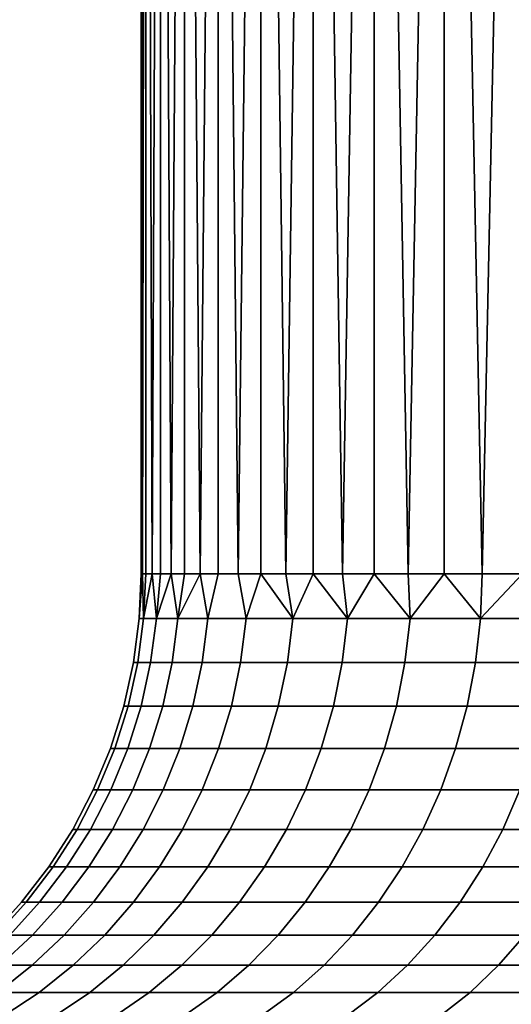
# Model space of a CAD drawing. Header units: metres. Extents: x -109 to 109, y -100 to 58.
# Tile 429 of 642: x 66.05 to 67.97, y 1.71 to 5.57. Entities that reach past the tile are written whole.
import ezdxf

# ---------------------------------------------------------------- set-up
doc = ezdxf.new("R2010")
doc.units = ezdxf.units.M
doc.layers.add('solid_21_062_100_XXX', color=7, linetype='CONTINUOUS')

msp = doc.modelspace()

# ---------------------------------------------------------------- linework, layer by layer
at = {"layer": 'solid_21_062_100_XXX'}
for points in [[(66.527229, 3.400415, 0.307258), (66.541428, 3.400415, 0.614224), (66.54142, 11, 0.614201), (66.522499, 11)], [(66.522499, 3.400415), (66.527229, 3.400415, 0.307258), (66.522499, 11)], [(66.527229, 3.400415, -0.307258), (66.522499, 3.400415), (66.522499, 11), (66.54142, 11, -0.614201)], [(66.541428, 3.400415, -0.614224), (66.527229, 3.400415, -0.307258), (66.54142, 11, -0.614201)], [(66.565063, 3.400415, 0.920608), (66.598122, 3.400415, 1.226118), (66.598122, 11, 1.226102), (66.54142, 11, 0.614201)], [(66.541428, 3.400415, 0.614224), (66.565063, 3.400415, 0.920608), (66.54142, 11, 0.614201)], [(66.565063, 3.400415, -0.920608), (66.541428, 3.400415, -0.614224), (66.54142, 11, -0.614201), (66.598122, 11, -1.226102)], [(66.598122, 3.400415, -1.226118), (66.565063, 3.400415, -0.920608), (66.598122, 11, -1.226102)], [(66.640579, 3.400415, 1.530465), (66.692383, 3.400415, 1.833361), (66.69239, 11, 1.833364), (66.598122, 11, 1.226102)], [(66.598122, 3.400415, 1.226118), (66.640579, 3.400415, 1.530465), (66.598122, 11, 1.226102)], [(66.640579, 3.400415, -1.530465), (66.598122, 3.400415, -1.226118), (66.598122, 11, -1.226102), (66.69239, 11, -1.833364)], [(66.692383, 3.400415, -1.833361), (66.640579, 3.400415, -1.530465), (66.69239, 11, -1.833364)], [(66.692383, 3.400415, 1.833361), (66.753494, 3.400415, 2.134517), (66.69239, 11, 1.833364)], [(66.753494, 3.400415, -2.134517), (66.692383, 3.400415, -1.833361), (66.69239, 11, -1.833364), (66.82386, 11, -2.433669)], [(66.753494, 3.400415, 2.134517), (66.823853, 3.400415, 2.433649), (66.82386, 11, 2.433669), (66.69239, 11, 1.833364)], [(66.823853, 3.400415, -2.433649), (66.753494, 3.400415, -2.134517), (66.82386, 11, -2.433669)], [(66.823853, 3.400415, 2.433649), (66.903381, 3.400415, 2.730473), (66.82386, 11, 2.433669)], [(66.903381, 3.400415, -2.730473), (66.823853, 3.400415, -2.433649), (66.82386, 11, -2.433669), (66.992027, 11, -3.024724)], [(66.903381, 3.400415, 2.730473), (66.99202, 3.400415, 3.024706), (66.992027, 11, 3.024724), (66.82386, 11, 2.433669)], [(66.99202, 3.400415, -3.024706), (66.903381, 3.400415, -2.730473), (66.992027, 11, -3.024724)], [(66.99202, 3.400415, 3.024706), (67.089676, 3.400415, 3.31607), (66.992027, 11, 3.024724)], [(67.089676, 3.400415, -3.31607), (66.99202, 3.400415, -3.024706), (66.992027, 11, -3.024724), (67.196251, 11, -3.604278)], [(67.089676, 3.400415, 3.31607), (67.196259, 3.400415, 3.604289), (67.196251, 11, 3.604278), (66.992027, 11, 3.024724)], [(67.196259, 3.400415, -3.604289), (67.089676, 3.400415, -3.31607), (67.196251, 11, -3.604278)], [(67.311668, 3.400415, 3.889089), (67.435791, 3.400415, 4.170199), (67.435776, 11, 4.170178), (67.196251, 11, 3.604278)], [(67.196259, 3.400415, 3.604289), (67.311668, 3.400415, 3.889089), (67.196251, 11, 3.604278)], [(67.311668, 3.400415, -3.889089), (67.196259, 3.400415, -3.604289), (67.196251, 11, -3.604278), (67.435776, 11, -4.170178)], [(67.435791, 3.400415, -4.170199), (67.311668, 3.400415, -3.889089), (67.435776, 11, -4.170178)], [(67.568512, 3.400415, 4.447354), (67.709702, 3.400415, 4.720291), (67.709694, 11, 4.720281), (67.435776, 11, 4.170178)], [(67.435791, 3.400415, 4.170199), (67.568512, 3.400415, 4.447354), (67.435776, 11, 4.170178)], [(67.568512, 3.400415, -4.447354), (67.435791, 3.400415, -4.170199), (67.435776, 11, -4.170178), (67.709694, 11, -4.720281)], [(67.709702, 3.400415, -4.720291), (67.568512, 3.400415, -4.447354), (67.709694, 11, -4.720281)], [(67.85923, 3.400415, 4.98875), (68.01696, 3.400415, 5.252477), (68.016968, 11, 5.252485), (67.709694, 11, 4.720281)], [(67.709702, 3.400415, 4.720291), (67.85923, 3.400415, 4.98875), (67.709694, 11, 4.720281)], [(67.85923, 3.400415, -4.98875), (67.709702, 3.400415, -4.720291), (67.709694, 11, -4.720281), (68.016968, 11, -5.252485)], [(68.01696, 3.400415, -5.252477), (67.85923, 3.400415, -4.98875), (68.016968, 11, -5.252485)], [(66.514893, 3.226104), (66.531784, 3.226104, 0.580583), (66.527229, 3.400415, 0.307258), (66.522499, 3.400415)], [(66.514893, 3.226104), (66.522499, 3.400415), (66.527229, 3.400415, -0.307258)], [(66.531784, 3.226104, -0.580583), (66.514893, 3.226104), (66.527229, 3.400415, -0.307258)], [(66.531784, 3.226104, 0.580583), (66.541428, 3.400415, 0.614224), (66.527229, 3.400415, 0.307258)], [(66.531784, 3.226104, -0.580583), (66.527229, 3.400415, -0.307258), (66.541428, 3.400415, -0.614224)], [(66.531784, 3.226104, 0.580583), (66.582405, 3.226104, 1.159201), (66.565063, 3.400415, 0.920608), (66.541428, 3.400415, 0.614224)], [(66.531784, 3.226104, -0.580583), (66.541428, 3.400415, -0.614224), (66.565063, 3.400415, -0.920608)], [(66.531784, 3.226104, -0.580583), (66.565063, 3.400415, -0.920608), (66.582405, 3.226104, -1.159201)], [(66.582405, 3.226104, 1.159201), (66.598122, 3.400415, 1.226118), (66.565063, 3.400415, 0.920608)], [(66.582405, 3.226104, -1.159201), (66.565063, 3.400415, -0.920608), (66.598122, 3.400415, -1.226118)], [(66.582405, 3.226104, 1.159201), (66.666588, 3.226104, 1.733896), (66.640579, 3.400415, 1.530465), (66.598122, 3.400415, 1.226118)], [(66.582405, 3.226104, -1.159201), (66.598122, 3.400415, -1.226118), (66.640579, 3.400415, -1.530465)], [(66.582405, 3.226104, -1.159201), (66.640579, 3.400415, -1.530465), (66.666588, 3.226104, -1.733896)], [(66.666588, 3.226104, 1.733896), (66.692383, 3.400415, 1.833361), (66.640579, 3.400415, 1.530465)], [(66.666588, 3.226104, -1.733896), (66.640579, 3.400415, -1.530465), (66.692383, 3.400415, -1.833361)], [(66.666588, 3.226104, 1.733896), (66.784042, 3.226104, 2.302725), (66.753494, 3.400415, 2.134517), (66.692383, 3.400415, 1.833361)], [(66.666588, 3.226104, -1.733896), (66.692383, 3.400415, -1.833361), (66.753494, 3.400415, -2.134517)], [(66.666588, 3.226104, -1.733896), (66.753494, 3.400415, -2.134517), (66.784042, 3.226104, -2.302725)], [(66.784042, 3.226104, 2.302725), (66.823853, 3.400415, 2.433649), (66.753494, 3.400415, 2.134517)], [(66.784042, 3.226104, -2.302725), (66.753494, 3.400415, -2.134517), (66.823853, 3.400415, -2.433649)], [(66.784042, 3.226104, 2.302725), (66.934372, 3.226104, 2.863762), (66.903381, 3.400415, 2.730473), (66.823853, 3.400415, 2.433649)], [(66.934372, 3.226104, -2.863762), (66.784042, 3.226104, -2.302725), (66.823853, 3.400415, -2.433649), (66.903381, 3.400415, -2.730473)], [(66.934372, 3.226104, 2.863762), (66.99202, 3.400415, 3.024706), (66.903381, 3.400415, 2.730473)], [(66.934372, 3.226104, -2.863762), (66.903381, 3.400415, -2.730473), (66.99202, 3.400415, -3.024706)], [(67.117065, 3.226104, 3.415109), (66.99202, 3.400415, 3.024706), (66.934372, 3.226104, 2.863762)], [(67.117065, 3.226104, -3.415109), (66.934372, 3.226104, -2.863762), (66.99202, 3.400415, -3.024706), (67.089676, 3.400415, -3.31607)], [(67.117065, 3.226104, 3.415109), (67.089676, 3.400415, 3.31607), (66.99202, 3.400415, 3.024706)], [(67.117065, 3.226104, 3.415109), (67.196259, 3.400415, 3.604289), (67.089676, 3.400415, 3.31607)], [(67.117065, 3.226104, -3.415109), (67.089676, 3.400415, -3.31607), (67.196259, 3.400415, -3.604289)], [(67.331512, 3.226104, 3.9549), (67.196259, 3.400415, 3.604289), (67.117065, 3.226104, 3.415109)], [(67.331512, 3.226104, -3.9549), (67.117065, 3.226104, -3.415109), (67.196259, 3.400415, -3.604289), (67.311668, 3.400415, -3.889089)], [(67.331512, 3.226104, 3.9549), (67.311668, 3.400415, 3.889089), (67.196259, 3.400415, 3.604289)], [(67.331512, 3.226104, 3.9549), (67.435791, 3.400415, 4.170199), (67.311668, 3.400415, 3.889089)], [(67.331512, 3.226104, -3.9549), (67.311668, 3.400415, -3.889089), (67.435791, 3.400415, -4.170199)], [(67.576981, 3.226104, 4.481309), (67.435791, 3.400415, 4.170199), (67.331512, 3.226104, 3.9549)], [(67.576981, 3.226104, -4.481309), (67.331512, 3.226104, -3.9549), (67.435791, 3.400415, -4.170199), (67.568512, 3.400415, -4.447354)], [(67.576981, 3.226104, 4.481309), (67.568512, 3.400415, 4.447354), (67.435791, 3.400415, 4.170199)], [(67.576981, 3.226104, 4.481309), (67.709702, 3.400415, 4.720291), (67.568512, 3.400415, 4.447354)], [(67.576981, 3.226104, -4.481309), (67.568512, 3.400415, -4.447354), (67.709702, 3.400415, -4.720291)], [(67.852638, 3.226104, 4.992555), (67.709702, 3.400415, 4.720291), (67.576981, 3.226104, 4.481309)], [(67.852638, 3.226104, -4.992555), (67.576981, 3.226104, -4.481309), (67.709702, 3.400415, -4.720291), (67.85923, 3.400415, -4.98875)], [(67.852638, 3.226104, 4.992555), (67.85923, 3.400415, 4.98875), (67.709702, 3.400415, 4.720291)], [(67.852638, 3.226104, 4.992555), (68.157562, 3.226104, 5.486908), (68.01696, 3.400415, 5.252477), (67.85923, 3.400415, 4.98875)], [(67.852638, 3.226104, -4.992555), (67.85923, 3.400415, -4.98875), (68.01696, 3.400415, -5.252477)], [(67.852638, 3.226104, -4.992555), (68.01696, 3.400415, -5.252477), (68.157562, 3.226104, -5.486908)], [(66.531784, 3.226104, 0.580583), (66.514893, 3.226104), (66.492088, 3.052947), (66.509018, 3.052947, 0.581909)], [(66.509018, 3.052947, -0.581909), (66.492088, 3.052947), (66.514893, 3.226104), (66.531784, 3.226104, -0.580583)], [(66.582405, 3.226104, 1.159201), (66.531784, 3.226104, 0.580583), (66.509018, 3.052947, 0.581909), (66.559753, 3.052947, 1.161848)], [(66.531784, 3.226104, -0.580583), (66.582405, 3.226104, -1.159201), (66.559753, 3.052947, -1.161848), (66.509018, 3.052947, -0.581909)], [(66.666588, 3.226104, 1.733896), (66.582405, 3.226104, 1.159201), (66.559753, 3.052947, 1.161848), (66.644127, 3.052947, 1.737856)], [(66.582405, 3.226104, -1.159201), (66.666588, 3.226104, -1.733896), (66.644127, 3.052947, -1.737856), (66.559753, 3.052947, -1.161848)], [(66.784042, 3.226104, 2.302725), (66.666588, 3.226104, 1.733896), (66.644127, 3.052947, 1.737856), (66.761848, 3.052947, 2.307984)], [(66.666588, 3.226104, -1.733896), (66.784042, 3.226104, -2.302725), (66.761848, 3.052947, -2.307984), (66.644127, 3.052947, -1.737856)], [(66.934372, 3.226104, 2.863762), (66.784042, 3.226104, 2.302725), (66.761848, 3.052947, 2.307984), (66.912521, 3.052947, 2.870302)], [(66.784042, 3.226104, -2.302725), (66.934372, 3.226104, -2.863762), (66.912521, 3.052947, -2.870302), (66.761848, 3.052947, -2.307984)], [(67.117065, 3.226104, 3.415109), (66.934372, 3.226104, 2.863762), (66.912521, 3.052947, 2.870302), (67.095634, 3.052947, 3.422909)], [(66.934372, 3.226104, -2.863762), (67.117065, 3.226104, -3.415109), (67.095634, 3.052947, -3.422909), (66.912521, 3.052947, -2.870302)], [(67.331512, 3.226104, 3.9549), (67.117065, 3.226104, 3.415109), (67.095634, 3.052947, 3.422909), (67.31057, 3.052947, 3.963933)], [(67.117065, 3.226104, -3.415109), (67.331512, 3.226104, -3.9549), (67.31057, 3.052947, -3.963933), (67.095634, 3.052947, -3.422909)], [(67.576981, 3.226104, 4.481309), (67.331512, 3.226104, 3.9549), (67.31057, 3.052947, 3.963933), (67.556602, 3.052947, 4.491544)], [(67.331512, 3.226104, -3.9549), (67.576981, 3.226104, -4.481309), (67.556602, 3.052947, -4.491544), (67.31057, 3.052947, -3.963933)], [(67.852638, 3.226104, 4.992555), (67.576981, 3.226104, 4.481309), (67.556602, 3.052947, 4.491544), (67.832893, 3.052947, 5.003957)], [(67.576981, 3.226104, -4.481309), (67.852638, 3.226104, -4.992555), (67.832893, 3.052947, -5.003957), (67.556602, 3.052947, -4.491544)], [(68.157562, 3.226104, 5.486908), (67.852638, 3.226104, 4.992555), (67.832893, 3.052947, 5.003957), (68.138512, 3.052947, 5.499439)], [(67.852638, 3.226104, -4.992555), (68.157562, 3.226104, -5.486908), (68.138512, 3.052947, -5.499439), (67.832893, 3.052947, -5.003957)], [(66.509018, 3.052947, 0.581909), (66.492088, 3.052947), (66.454262, 2.88244), (66.47126, 2.88244, 0.584108)], [(66.47126, 2.88244, -0.584108), (66.454262, 2.88244), (66.492088, 3.052947), (66.509018, 3.052947, -0.581909)], [(66.559753, 3.052947, 1.161848), (66.509018, 3.052947, 0.581909), (66.47126, 2.88244, 0.584108), (66.522186, 2.88244, 1.166239)], [(66.509018, 3.052947, -0.581909), (66.559753, 3.052947, -1.161848), (66.522186, 2.88244, -1.166239), (66.47126, 2.88244, -0.584108)], [(66.644127, 3.052947, 1.737856), (66.559753, 3.052947, 1.161848), (66.522186, 2.88244, 1.166239), (66.60688, 2.88244, 1.744424)], [(66.559753, 3.052947, -1.161848), (66.644127, 3.052947, -1.737856), (66.60688, 2.88244, -1.744424), (66.522186, 2.88244, -1.166239)], [(66.761848, 3.052947, 2.307984), (66.644127, 3.052947, 1.737856), (66.60688, 2.88244, 1.744424), (66.725044, 2.88244, 2.316707)], [(66.644127, 3.052947, -1.737856), (66.761848, 3.052947, -2.307984), (66.725044, 2.88244, -2.316707), (66.60688, 2.88244, -1.744424)], [(66.912521, 3.052947, 2.870302), (66.761848, 3.052947, 2.307984), (66.725044, 2.88244, 2.316707), (66.876289, 2.88244, 2.88115)], [(66.761848, 3.052947, -2.307984), (66.912521, 3.052947, -2.870302), (66.876289, 2.88244, -2.88115), (66.725044, 2.88244, -2.316707)], [(67.095634, 3.052947, 3.422909), (66.912521, 3.052947, 2.870302), (66.876289, 2.88244, 2.88115), (67.060097, 2.88244, 3.435845)], [(66.912521, 3.052947, -2.870302), (67.095634, 3.052947, -3.422909), (67.060097, 2.88244, -3.435845), (66.876289, 2.88244, -2.88115)], [(67.31057, 3.052947, 3.963933), (67.095634, 3.052947, 3.422909), (67.060097, 2.88244, 3.435845), (67.275841, 2.88244, 3.978914)], [(67.095634, 3.052947, -3.422909), (67.31057, 3.052947, -3.963933), (67.275841, 2.88244, -3.978914), (67.060097, 2.88244, -3.435845)], [(67.556602, 3.052947, 4.491544), (67.31057, 3.052947, 3.963933), (67.275841, 2.88244, 3.978914), (67.522797, 2.88244, 4.508519)], [(67.31057, 3.052947, -3.963933), (67.556602, 3.052947, -4.491544), (67.522797, 2.88244, -4.508519), (67.275841, 2.88244, -3.978914)], [(67.832893, 3.052947, 5.003957), (67.556602, 3.052947, 4.491544), (67.522797, 2.88244, 4.508519), (67.800133, 2.88244, 5.02287)], [(67.556602, 3.052947, -4.491544), (67.832893, 3.052947, -5.003957), (67.800133, 2.88244, -5.02287), (67.522797, 2.88244, -4.508519)], [(68.138512, 3.052947, 5.499439), (67.832893, 3.052947, 5.003957), (67.800133, 2.88244, 5.02287), (68.106911, 2.88244, 5.520224)], [(67.832893, 3.052947, -5.003957), (68.138512, 3.052947, -5.499439), (68.106911, 2.88244, -5.520224), (67.800133, 2.88244, -5.02287)], [(66.47126, 2.88244, 0.584108), (66.454262, 2.88244), (66.401703, 2.715883), (66.418793, 2.715883, 0.587164)], [(66.418793, 2.715883, -0.587164), (66.401703, 2.715883), (66.454262, 2.88244), (66.47126, 2.88244, -0.584108)], [(66.522186, 2.88244, 1.166239), (66.47126, 2.88244, 0.584108), (66.418793, 2.715883, 0.587164), (66.469986, 2.715883, 1.17234)], [(66.47126, 2.88244, -0.584108), (66.522186, 2.88244, -1.166239), (66.469986, 2.715883, -1.17234), (66.418793, 2.715883, -0.587164)], [(66.60688, 2.88244, 1.744424), (66.522186, 2.88244, 1.166239), (66.469986, 2.715883, 1.17234), (66.555122, 2.715883, 1.75355)], [(66.522186, 2.88244, -1.166239), (66.60688, 2.88244, -1.744424), (66.555122, 2.715883, -1.75355), (66.469986, 2.715883, -1.17234)], [(66.725044, 2.88244, 2.316707), (66.60688, 2.88244, 1.744424), (66.555122, 2.715883, 1.75355), (66.673904, 2.715883, 2.328827)], [(66.60688, 2.88244, -1.744424), (66.725044, 2.88244, -2.316707), (66.673904, 2.715883, -2.328827), (66.555122, 2.715883, -1.75355)], [(66.876289, 2.88244, 2.88115), (66.725044, 2.88244, 2.316707), (66.673904, 2.715883, 2.328827), (66.825943, 2.715883, 2.896223)], [(66.725044, 2.88244, -2.316707), (66.876289, 2.88244, -2.88115), (66.825943, 2.715883, -2.896223), (66.673904, 2.715883, -2.328827)], [(67.060097, 2.88244, 3.435845), (66.876289, 2.88244, 2.88115), (66.825943, 2.715883, 2.896223), (67.010704, 2.715883, 3.45382)], [(66.876289, 2.88244, -2.88115), (67.060097, 2.88244, -3.435845), (67.010704, 2.715883, -3.45382), (66.825943, 2.715883, -2.896223)], [(67.275841, 2.88244, 3.978914), (67.060097, 2.88244, 3.435845), (67.010704, 2.715883, 3.45382), (67.227585, 2.715883, 3.99973)], [(67.060097, 2.88244, -3.435845), (67.275841, 2.88244, -3.978914), (67.227585, 2.715883, -3.99973), (67.010704, 2.715883, -3.45382)], [(67.522797, 2.88244, 4.508519), (67.275841, 2.88244, 3.978914), (67.227585, 2.715883, 3.99973), (67.475838, 2.715883, 4.532106)], [(67.275841, 2.88244, -3.978914), (67.522797, 2.88244, -4.508519), (67.475838, 2.715883, -4.532106), (67.227585, 2.715883, -3.99973)], [(67.800133, 2.88244, 5.02287), (67.522797, 2.88244, 4.508519), (67.475838, 2.715883, 4.532106), (67.754623, 2.715883, 5.049147)], [(67.522797, 2.88244, -4.508519), (67.800133, 2.88244, -5.02287), (67.754623, 2.715883, -5.049147), (67.475838, 2.715883, -4.532106)], [(68.106911, 2.88244, 5.520224), (67.800133, 2.88244, 5.02287), (67.754623, 2.715883, 5.049147), (68.062996, 2.715883, 5.549103)], [(67.800133, 2.88244, -5.02287), (68.106911, 2.88244, -5.520224), (68.062996, 2.715883, -5.549103), (67.754623, 2.715883, -5.049147)], [(66.418793, 2.715883, 0.587164), (66.401703, 2.715883), (66.334824, 2.554546), (66.35202, 2.554546, 0.591053)], [(66.35202, 2.554546, -0.591053), (66.334824, 2.554546), (66.401703, 2.715883), (66.418793, 2.715883, -0.587164)], [(66.469986, 2.715883, 1.17234), (66.418793, 2.715883, 0.587164), (66.35202, 2.554546, 0.591053), (66.403557, 2.554546, 1.180105)], [(66.418793, 2.715883, -0.587164), (66.469986, 2.715883, -1.17234), (66.403557, 2.554546, -1.180105), (66.35202, 2.554546, -0.591053)], [(66.555122, 2.715883, 1.75355), (66.469986, 2.715883, 1.17234), (66.403557, 2.554546, 1.180105), (66.48925, 2.554546, 1.765165)], [(66.469986, 2.715883, -1.17234), (66.555122, 2.715883, -1.75355), (66.48925, 2.554546, -1.765165), (66.403557, 2.554546, -1.180105)], [(66.673904, 2.715883, 2.328827), (66.555122, 2.715883, 1.75355), (66.48925, 2.554546, 1.765165), (66.608826, 2.554546, 2.344252)], [(66.555122, 2.715883, -1.75355), (66.673904, 2.715883, -2.328827), (66.608826, 2.554546, -2.344252), (66.48925, 2.554546, -1.765165)], [(66.825943, 2.715883, 2.896223), (66.673904, 2.715883, 2.328827), (66.608826, 2.554546, 2.344252), (66.761864, 2.554546, 2.915406)], [(66.673904, 2.715883, -2.328827), (66.825943, 2.715883, -2.896223), (66.761864, 2.554546, -2.915406), (66.608826, 2.554546, -2.344252)], [(67.010704, 2.715883, 3.45382), (66.825943, 2.715883, 2.896223), (66.761864, 2.554546, 2.915406), (66.947853, 2.554546, 3.476696)], [(66.825943, 2.715883, -2.896223), (67.010704, 2.715883, -3.45382), (66.947853, 2.554546, -3.476696), (66.761864, 2.554546, -2.915406)], [(67.227585, 2.715883, 3.99973), (67.010704, 2.715883, 3.45382), (66.947853, 2.554546, 3.476696), (67.166168, 2.554546, 4.026222)], [(67.010704, 2.715883, -3.45382), (67.227585, 2.715883, -3.99973), (67.166168, 2.554546, -4.026222), (66.947853, 2.554546, -3.476696)], [(67.475838, 2.715883, 4.532106), (67.227585, 2.715883, 3.99973), (67.166168, 2.554546, 4.026222), (67.416061, 2.554546, 4.562124)], [(67.227585, 2.715883, -3.99973), (67.475838, 2.715883, -4.532106), (67.416061, 2.554546, -4.562124), (67.166168, 2.554546, -4.026222)], [(67.754623, 2.715883, 5.049147), (67.475838, 2.715883, 4.532106), (67.416061, 2.554546, 4.562124), (67.696693, 2.554546, 5.08259)], [(67.475838, 2.715883, -4.532106), (67.754623, 2.715883, -5.049147), (67.696693, 2.554546, -5.08259), (67.416061, 2.554546, -4.562124)], [(68.062996, 2.715883, 5.549103), (67.754623, 2.715883, 5.049147), (67.696693, 2.554546, 5.08259), (68.007118, 2.554546, 5.585857)], [(67.754623, 2.715883, -5.049147), (68.062996, 2.715883, -5.549103), (68.007118, 2.554546, -5.585857), (67.696693, 2.554546, -5.08259)], [(66.35202, 2.554546, 0.591053), (66.334824, 2.554546), (66.254112, 2.399659), (66.271446, 2.399659, 0.595745)], [(66.271446, 2.399659, -0.595745), (66.254112, 2.399659), (66.334824, 2.554546), (66.35202, 2.554546, -0.591053)], [(66.403557, 2.554546, 1.180105), (66.35202, 2.554546, 0.591053), (66.271446, 2.399659, 0.595745), (66.323395, 2.399659, 1.189475)], [(66.35202, 2.554546, -0.591053), (66.403557, 2.554546, -1.180105), (66.323395, 2.399659, -1.189475), (66.271446, 2.399659, -0.595745)], [(66.48925, 2.554546, 1.765165), (66.403557, 2.554546, 1.180105), (66.323395, 2.399659, 1.189475), (66.409775, 2.399659, 1.779179)], [(66.403557, 2.554546, -1.180105), (66.48925, 2.554546, -1.765165), (66.409775, 2.399659, -1.779179), (66.323395, 2.399659, -1.189475)], [(66.608826, 2.554546, 2.344252), (66.48925, 2.554546, 1.765165), (66.409775, 2.399659, 1.779179), (66.530296, 2.399659, 2.362864)], [(66.48925, 2.554546, -1.765165), (66.608826, 2.554546, -2.344252), (66.530296, 2.399659, -2.362864), (66.409775, 2.399659, -1.779179)], [(66.761864, 2.554546, 2.915406), (66.608826, 2.554546, 2.344252), (66.530296, 2.399659, 2.362864), (66.684547, 2.399659, 2.938553)], [(66.608826, 2.554546, -2.344252), (66.761864, 2.554546, -2.915406), (66.684547, 2.399659, -2.938553), (66.530296, 2.399659, -2.362864)], [(66.947853, 2.554546, 3.476696), (66.761864, 2.554546, 2.915406), (66.684547, 2.399659, 2.938553), (66.872017, 2.399659, 3.504299)], [(66.761864, 2.554546, -2.915406), (66.947853, 2.554546, -3.476696), (66.872017, 2.399659, -3.504299), (66.684547, 2.399659, -2.938553)], [(67.166168, 2.554546, 4.026222), (66.947853, 2.554546, 3.476696), (66.872017, 2.399659, 3.504299), (67.092064, 2.399659, 4.058188)], [(66.947853, 2.554546, -3.476696), (67.166168, 2.554546, -4.026222), (67.092064, 2.399659, -4.058188), (66.872017, 2.399659, -3.504299)], [(67.416061, 2.554546, 4.562124), (67.166168, 2.554546, 4.026222), (67.092064, 2.399659, 4.058188), (67.343941, 2.399659, 4.598345)], [(67.166168, 2.554546, -4.026222), (67.416061, 2.554546, -4.562124), (67.343941, 2.399659, -4.598345), (67.092064, 2.399659, -4.058188)], [(67.696693, 2.554546, 5.08259), (67.416061, 2.554546, 4.562124), (67.343941, 2.399659, 4.598345), (67.626801, 2.399659, 5.122943)], [(67.416061, 2.554546, -4.562124), (67.696693, 2.554546, -5.08259), (67.626801, 2.399659, -5.122943), (67.343941, 2.399659, -4.598345)], [(68.007118, 2.554546, 5.585857), (67.696693, 2.554546, 5.08259), (67.626801, 2.399659, 5.122943), (67.93969, 2.399659, 5.630206)], [(67.696693, 2.554546, -5.08259), (68.007118, 2.554546, -5.585857), (67.93969, 2.399659, -5.630206), (67.626801, 2.399659, -5.122943)], [(68.346275, 2.554546, 6.070224), (68.007118, 2.554546, 5.585857), (67.93969, 2.399659, 5.630206), (68.28154, 2.399659, 6.118419)], [(68.007118, 2.554546, -5.585857), (68.346275, 2.554546, -6.070224), (68.28154, 2.399659, -6.118419), (67.93969, 2.399659, -5.630206)], [(66.271446, 2.399659, 0.595745), (66.254112, 2.399659), (66.160202, 2.252404), (66.177696, 2.252404, 0.601206)], [(66.177696, 2.252404, -0.601206), (66.160202, 2.252404), (66.254112, 2.399659), (66.271446, 2.399659, -0.595745)], [(66.323395, 2.399659, 1.189475), (66.271446, 2.399659, 0.595745), (66.177696, 2.252404, 0.601206), (66.230118, 2.252404, 1.200377)], [(66.271446, 2.399659, -0.595745), (66.323395, 2.399659, -1.189475), (66.230118, 2.252404, -1.200377), (66.177696, 2.252404, -0.601206)], [(66.409775, 2.399659, 1.779179), (66.323395, 2.399659, 1.189475), (66.230118, 2.252404, 1.200377), (66.317291, 2.252404, 1.795487)], [(66.323395, 2.399659, -1.189475), (66.409775, 2.399659, -1.779179), (66.317291, 2.252404, -1.795487), (66.230118, 2.252404, -1.200377)], [(66.530296, 2.399659, 2.362864), (66.409775, 2.399659, 1.779179), (66.317291, 2.252404, 1.795487), (66.438911, 2.252404, 2.384521)], [(66.409775, 2.399659, -1.779179), (66.530296, 2.399659, -2.362864), (66.438911, 2.252404, -2.384521), (66.317291, 2.252404, -1.795487)], [(66.684547, 2.399659, 2.938553), (66.530296, 2.399659, 2.362864), (66.438911, 2.252404, 2.384521), (66.594582, 2.252404, 2.965487)], [(66.530296, 2.399659, -2.362864), (66.684547, 2.399659, -2.938553), (66.594582, 2.252404, -2.965487), (66.438911, 2.252404, -2.384521)], [(66.872017, 2.399659, 3.504299), (66.684547, 2.399659, 2.938553), (66.594582, 2.252404, 2.965487), (66.783768, 2.252404, 3.536419)], [(66.684547, 2.399659, -2.938553), (66.872017, 2.399659, -3.504299), (66.783768, 2.252404, -3.536419), (66.594582, 2.252404, -2.965487)], [(67.092064, 2.399659, 4.058188), (66.872017, 2.399659, 3.504299), (66.783768, 2.252404, 3.536419), (67.005829, 2.252404, 4.095384)], [(66.872017, 2.399659, -3.504299), (67.092064, 2.399659, -4.058188), (67.005829, 2.252404, -4.095384), (66.783768, 2.252404, -3.536419)], [(67.343941, 2.399659, 4.598345), (67.092064, 2.399659, 4.058188), (67.005829, 2.252404, 4.095384), (67.260017, 2.252404, 4.640492)], [(67.092064, 2.399659, -4.058188), (67.343941, 2.399659, -4.598345), (67.260017, 2.252404, -4.640492), (67.005829, 2.252404, -4.095384)], [(67.626801, 2.399659, 5.122943), (67.343941, 2.399659, 4.598345), (67.260017, 2.252404, 4.640492), (67.545471, 2.252404, 5.169899)], [(67.343941, 2.399659, -4.598345), (67.626801, 2.399659, -5.122943), (67.545471, 2.252404, -5.169899), (67.260017, 2.252404, -4.640492)], [(67.93969, 2.399659, 5.630206), (67.626801, 2.399659, 5.122943), (67.545471, 2.252404, 5.169899), (67.861229, 2.252404, 5.681811)], [(67.626801, 2.399659, -5.122943), (67.93969, 2.399659, -5.630206), (67.861229, 2.252404, -5.681811), (67.545471, 2.252404, -5.169899)], [(68.28154, 2.399659, 6.118419), (67.93969, 2.399659, 5.630206), (67.861229, 2.252404, 5.681811), (68.206207, 2.252404, 6.174499)], [(67.93969, 2.399659, -5.630206), (68.28154, 2.399659, -6.118419), (68.206207, 2.252404, -6.174499), (67.861229, 2.252404, -5.681811)], [(66.177696, 2.252404, 0.601206), (66.160202, 2.252404), (66.053802, 2.113904), (66.07148, 2.113904, 0.607392)], [(66.07148, 2.113904, -0.607392), (66.053802, 2.113904), (66.160202, 2.252404), (66.177696, 2.252404, -0.601206)], [(66.230118, 2.252404, 1.200377), (66.177696, 2.252404, 0.601206), (66.07148, 2.113904, 0.607392), (66.124435, 2.113904, 1.212729)], [(66.177696, 2.252404, -0.601206), (66.230118, 2.252404, -1.200377), (66.124435, 2.113904, -1.212729), (66.07148, 2.113904, -0.607392)], [(66.317291, 2.252404, 1.795487), (66.230118, 2.252404, 1.200377), (66.124435, 2.113904, 1.212729), (66.212502, 2.113904, 1.813963)], [(66.230118, 2.252404, -1.200377), (66.317291, 2.252404, -1.795487), (66.212502, 2.113904, -1.813963), (66.124435, 2.113904, -1.212729)], [(66.438911, 2.252404, 2.384521), (66.317291, 2.252404, 1.795487), (66.212502, 2.113904, 1.813963), (66.335381, 2.113904, 2.409059)], [(66.317291, 2.252404, -1.795487), (66.438911, 2.252404, -2.384521), (66.335381, 2.113904, -2.409059), (66.212502, 2.113904, -1.813963)], [(66.594582, 2.252404, 2.965487), (66.438911, 2.252404, 2.384521), (66.335381, 2.113904, 2.409059), (66.492653, 2.113904, 2.996003)], [(66.438911, 2.252404, -2.384521), (66.594582, 2.252404, -2.965487), (66.492653, 2.113904, -2.996003), (66.335381, 2.113904, -2.409059)], [(66.783768, 2.252404, 3.536419), (66.594582, 2.252404, 2.965487), (66.492653, 2.113904, 2.996003), (66.683784, 2.113904, 3.57281)], [(66.594582, 2.252404, -2.965487), (66.783768, 2.252404, -3.536419), (66.683784, 2.113904, -3.57281), (66.492653, 2.113904, -2.996003)], [(67.005829, 2.252404, 4.095384), (66.783768, 2.252404, 3.536419), (66.683784, 2.113904, 3.57281), (66.908134, 2.113904, 4.137527)], [(66.783768, 2.252404, -3.536419), (67.005829, 2.252404, -4.095384), (66.908134, 2.113904, -4.137527), (66.683784, 2.113904, -3.57281)], [(67.260017, 2.252404, 4.640492), (67.005829, 2.252404, 4.095384), (66.908134, 2.113904, 4.137527), (67.16494, 2.113904, 4.688244)], [(67.005829, 2.252404, -4.095384), (67.260017, 2.252404, -4.640492), (67.16494, 2.113904, -4.688244), (66.908134, 2.113904, -4.137527)], [(67.545471, 2.252404, 5.169899), (67.260017, 2.252404, 4.640492), (67.16494, 2.113904, 4.688244), (67.453331, 2.113904, 5.223098)], [(67.260017, 2.252404, -4.640492), (67.545471, 2.252404, -5.169899), (67.453331, 2.113904, -5.223098), (67.16494, 2.113904, -4.688244)], [(67.861229, 2.252404, 5.681811), (67.545471, 2.252404, 5.169899), (67.453331, 2.113904, 5.223098), (67.772331, 2.113904, 5.740279)], [(67.545471, 2.252404, -5.169899), (67.861229, 2.252404, -5.681811), (67.772331, 2.113904, -5.740279), (67.453331, 2.113904, -5.223098)], [(68.206207, 2.252404, 6.174499), (67.861229, 2.252404, 5.681811), (67.772331, 2.113904, 5.740279), (68.120865, 2.113904, 6.238036)], [(67.861229, 2.252404, -5.681811), (68.206207, 2.252404, -6.174499), (68.120865, 2.113904, -6.238036), (67.772331, 2.113904, -5.740279)], [(66.07148, 2.113904, 0.607392), (66.053802, 2.113904), (65.935722, 1.985215), (65.953598, 1.985215, 0.614258)], [(65.953598, 1.985215, -0.614258), (65.935722, 1.985215), (66.053802, 2.113904), (66.07148, 2.113904, -0.607392)], [(66.124435, 2.113904, 1.212729), (66.07148, 2.113904, 0.607392), (65.953598, 1.985215, 0.614258), (66.007156, 1.985215, 1.226437)], [(66.07148, 2.113904, -0.607392), (66.124435, 2.113904, -1.212729), (66.007156, 1.985215, -1.226437), (65.953598, 1.985215, -0.614258)], [(66.212502, 2.113904, 1.813963), (66.124435, 2.113904, 1.212729), (66.007156, 1.985215, 1.226437), (66.096222, 1.985215, 1.834467)], [(66.124435, 2.113904, -1.212729), (66.212502, 2.113904, -1.813963), (66.096222, 1.985215, -1.834467), (66.007156, 1.985215, -1.226437)], [(66.335381, 2.113904, 2.409059), (66.212502, 2.113904, 1.813963), (66.096222, 1.985215, 1.834467), (66.22049, 1.985215, 2.436289)], [(66.212502, 2.113904, -1.813963), (66.335381, 2.113904, -2.409059), (66.22049, 1.985215, -2.436289), (66.096222, 1.985215, -1.834467)], [(66.492653, 2.113904, 2.996003), (66.335381, 2.113904, 2.409059), (66.22049, 1.985215, 2.436289), (66.379539, 1.985215, 3.029868)], [(66.335381, 2.113904, -2.409059), (66.492653, 2.113904, -2.996003), (66.379539, 1.985215, -3.029868), (66.22049, 1.985215, -2.436289)], [(66.683784, 2.113904, 3.57281), (66.492653, 2.113904, 2.996003), (66.379539, 1.985215, 3.029868), (66.57283, 1.985215, 3.613194)], [(66.492653, 2.113904, -2.996003), (66.683784, 2.113904, -3.57281), (66.57283, 1.985215, -3.613194), (66.379539, 1.985215, -3.029868)], [(66.908134, 2.113904, 4.137527), (66.683784, 2.113904, 3.57281), (66.57283, 1.985215, 3.613194), (66.799713, 1.985215, 4.184295)], [(66.683784, 2.113904, -3.57281), (66.908134, 2.113904, -4.137527), (66.799713, 1.985215, -4.184295), (66.57283, 1.985215, -3.613194)], [(67.16494, 2.113904, 4.688244), (66.908134, 2.113904, 4.137527), (66.799713, 1.985215, 4.184295), (67.059418, 1.985215, 4.741238)], [(66.908134, 2.113904, -4.137527), (67.16494, 2.113904, -4.688244), (67.059418, 1.985215, -4.741238), (66.799713, 1.985215, -4.184295)], [(67.453331, 2.113904, 5.223098), (67.16494, 2.113904, 4.688244), (67.059418, 1.985215, 4.741238), (67.351067, 1.985215, 5.282137)], [(67.16494, 2.113904, -4.688244), (67.453331, 2.113904, -5.223098), (67.351067, 1.985215, -5.282137), (67.059418, 1.985215, -4.741238)], [(67.772331, 2.113904, 5.740279), (67.453331, 2.113904, 5.223098), (67.351067, 1.985215, 5.282137), (67.673676, 1.985215, 5.805163)], [(67.453331, 2.113904, -5.223098), (67.772331, 2.113904, -5.740279), (67.673676, 1.985215, -5.805163), (67.351067, 1.985215, -5.282137)], [(68.120865, 2.113904, 6.238036), (67.772331, 2.113904, 5.740279), (67.673676, 1.985215, 5.805163), (68.026154, 1.985215, 6.308547)], [(67.772331, 2.113904, -5.740279), (68.120865, 2.113904, -6.238036), (68.026154, 1.985215, -6.308547), (67.673676, 1.985215, -5.805163)], [(66.096222, 1.985215, 1.834467), (66.007156, 1.985215, 1.226437), (65.879173, 1.867317, 1.241396), (65.969322, 1.867317, 1.856842)], [(66.007156, 1.985215, -1.226437), (66.096222, 1.985215, -1.834467), (65.969322, 1.867317, -1.856842), (65.879173, 1.867317, -1.241396)], [(66.22049, 1.985215, 2.436289), (66.096222, 1.985215, 1.834467), (65.969322, 1.867317, 1.856842), (66.095108, 1.867317, 2.466005)], [(66.096222, 1.985215, -1.834467), (66.22049, 1.985215, -2.436289), (66.095108, 1.867317, -2.466005), (65.969322, 1.867317, -1.856842)], [(66.379539, 1.985215, 3.029868), (66.22049, 1.985215, 2.436289), (66.095108, 1.867317, 2.466005), (66.256096, 1.867317, 3.066824)], [(66.22049, 1.985215, -2.436289), (66.379539, 1.985215, -3.029868), (66.256096, 1.867317, -3.066824), (66.095108, 1.867317, -2.466005)], [(66.57283, 1.985215, 3.613194), (66.379539, 1.985215, 3.029868), (66.256096, 1.867317, 3.066824), (66.451744, 1.867317, 3.657265)], [(66.379539, 1.985215, -3.029868), (66.57283, 1.985215, -3.613194), (66.451744, 1.867317, -3.657265), (66.256096, 1.867317, -3.066824)], [(66.799713, 1.985215, 4.184295), (66.57283, 1.985215, 3.613194), (66.451744, 1.867317, 3.657265), (66.681396, 1.867317, 4.235332)], [(66.57283, 1.985215, -3.613194), (66.799713, 1.985215, -4.184295), (66.681396, 1.867317, -4.235332), (66.451744, 1.867317, -3.657265)], [(67.059418, 1.985215, 4.741238), (66.799713, 1.985215, 4.184295), (66.681396, 1.867317, 4.235332), (66.944275, 1.867317, 4.799067)], [(66.799713, 1.985215, -4.184295), (67.059418, 1.985215, -4.741238), (66.944275, 1.867317, -4.799067), (66.681396, 1.867317, -4.235332)], [(67.351067, 1.985215, 5.282137), (67.059418, 1.985215, 4.741238), (66.944275, 1.867317, 4.799067), (67.239479, 1.867317, 5.346564)], [(67.059418, 1.985215, -4.741238), (67.351067, 1.985215, -5.282137), (67.239479, 1.867317, -5.346564), (66.944275, 1.867317, -4.799067)], [(67.673676, 1.985215, 5.805163), (67.351067, 1.985215, 5.282137), (67.239479, 1.867317, 5.346564), (67.566025, 1.867317, 5.87597)], [(67.351067, 1.985215, -5.282137), (67.673676, 1.985215, -5.805163), (67.566025, 1.867317, -5.87597), (67.239479, 1.867317, -5.346564)], [(68.026154, 1.985215, 6.308547), (67.673676, 1.985215, 5.805163), (67.566025, 1.867317, 5.87597), (67.922791, 1.867317, 6.385494)], [(67.673676, 1.985215, -5.805163), (68.026154, 1.985215, -6.308547), (67.922791, 1.867317, -6.385494), (67.566025, 1.867317, -5.87597)], [(68.407295, 1.985215, 6.790585), (68.026154, 1.985215, 6.308547), (67.922791, 1.867317, 6.385494), (68.308586, 1.867317, 6.873411)], [(68.026154, 1.985215, -6.308547), (68.407295, 1.985215, -6.790585), (68.308586, 1.867317, -6.873411), (67.922791, 1.867317, -6.385494)], [(66.095108, 1.867317, 2.466005), (65.969322, 1.867317, 1.856842), (65.832779, 1.761111, 1.880918), (65.960197, 1.761111, 2.49798)], [(65.969322, 1.867317, -1.856842), (66.095108, 1.867317, -2.466005), (65.960197, 1.761111, -2.49798), (65.832779, 1.761111, -1.880918)], [(66.256096, 1.867317, 3.066824), (66.095108, 1.867317, 2.466005), (65.960197, 1.761111, 2.49798), (66.123268, 1.761111, 3.106589)], [(66.095108, 1.867317, -2.466005), (66.256096, 1.867317, -3.066824), (66.123268, 1.761111, -3.106589), (65.960197, 1.761111, -2.49798)], [(66.451744, 1.867317, 3.657265), (66.256096, 1.867317, 3.066824), (66.123268, 1.761111, 3.106589), (66.321457, 1.761111, 3.704686)], [(66.256096, 1.867317, -3.066824), (66.451744, 1.867317, -3.657265), (66.321457, 1.761111, -3.704686), (66.123268, 1.761111, -3.106589)], [(66.681396, 1.867317, 4.235332), (66.451744, 1.867317, 3.657265), (66.321457, 1.761111, 3.704686), (66.554085, 1.761111, 4.290248)], [(66.451744, 1.867317, -3.657265), (66.681396, 1.867317, -4.235332), (66.554085, 1.761111, -4.290248), (66.321457, 1.761111, -3.704686)], [(66.944275, 1.867317, 4.799067), (66.681396, 1.867317, 4.235332), (66.554085, 1.761111, 4.290248), (66.820374, 1.761111, 4.861293)], [(66.681396, 1.867317, -4.235332), (66.944275, 1.867317, -4.799067), (66.820374, 1.761111, -4.861293), (66.554085, 1.761111, -4.290248)], [(67.239479, 1.867317, 5.346564), (66.944275, 1.867317, 4.799067), (66.820374, 1.761111, 4.861293), (67.119408, 1.761111, 5.415889)], [(66.944275, 1.867317, -4.799067), (67.239479, 1.867317, -5.346564), (67.119408, 1.761111, -5.415889), (66.820374, 1.761111, -4.861293)], [(67.566025, 1.867317, 5.87597), (67.239479, 1.867317, 5.346564), (67.119408, 1.761111, 5.415889), (67.45018, 1.761111, 5.952159)], [(67.239479, 1.867317, -5.346564), (67.566025, 1.867317, -5.87597), (67.45018, 1.761111, -5.952159), (67.119408, 1.761111, -5.415889)], [(67.922791, 1.867317, 6.385494), (67.566025, 1.867317, 5.87597), (67.45018, 1.761111, 5.952159), (67.811577, 1.761111, 6.468289)], [(67.566025, 1.867317, -5.87597), (67.922791, 1.867317, -6.385494), (67.811577, 1.761111, -6.468289), (67.45018, 1.761111, -5.952159)], [(68.308586, 1.867317, 6.873411), (67.922791, 1.867317, 6.385494), (67.811577, 1.761111, 6.468289), (68.202377, 1.761111, 6.962532)], [(67.922791, 1.867317, -6.385494), (68.308586, 1.867317, -6.873411), (68.202377, 1.761111, -6.962532), (67.811577, 1.761111, -6.468289)], [(66.123268, 1.761111, 3.106589), (65.960197, 1.761111, 2.49798), (65.81678, 1.667405, 2.531969), (65.982079, 1.667405, 3.14886)], [(65.960197, 1.761111, -2.49798), (66.123268, 1.761111, -3.106589), (65.982079, 1.667405, -3.14886), (65.81678, 1.667405, -2.531969)], [(66.321457, 1.761111, 3.704686), (66.123268, 1.761111, 3.106589), (65.982079, 1.667405, 3.14886), (66.182961, 1.667405, 3.755095)], [(66.123268, 1.761111, -3.106589), (66.321457, 1.761111, -3.704686), (66.182961, 1.667405, -3.755095), (65.982079, 1.667405, -3.14886)], [(66.554085, 1.761111, 4.290248), (66.321457, 1.761111, 3.704686), (66.182961, 1.667405, 3.755095), (66.418755, 1.667405, 4.348624)], [(66.321457, 1.761111, -3.704686), (66.554085, 1.761111, -4.290248), (66.418755, 1.667405, -4.348624), (66.182961, 1.667405, -3.755095)], [(66.820374, 1.761111, 4.861293), (66.554085, 1.761111, 4.290248), (66.418755, 1.667405, 4.348624), (66.68866, 1.667405, 4.927439)], [(66.554085, 1.761111, -4.290248), (66.820374, 1.761111, -4.861293), (66.68866, 1.667405, -4.927439), (66.418755, 1.667405, -4.348624)], [(67.119408, 1.761111, 5.415889), (66.820374, 1.761111, 4.861293), (66.68866, 1.667405, 4.927439), (66.991768, 1.667405, 5.489582)], [(66.820374, 1.761111, -4.861293), (67.119408, 1.761111, -5.415889), (66.991768, 1.667405, -5.489582), (66.68866, 1.667405, -4.927439)], [(67.45018, 1.761111, 5.952159), (67.119408, 1.761111, 5.415889), (66.991768, 1.667405, 5.489582), (67.327042, 1.667405, 6.033149)], [(67.119408, 1.761111, -5.415889), (67.45018, 1.761111, -5.952159), (67.327042, 1.667405, -6.033149), (66.991768, 1.667405, -5.489582)], [(67.811577, 1.761111, 6.468289), (67.45018, 1.761111, 5.952159), (67.327042, 1.667405, 6.033149), (67.693359, 1.667405, 6.556302)], [(67.45018, 1.761111, -5.952159), (67.811577, 1.761111, -6.468289), (67.693359, 1.667405, -6.556302), (67.327042, 1.667405, -6.033149)], [(68.202377, 1.761111, 6.962532), (67.811577, 1.761111, 6.468289), (67.693359, 1.667405, 6.556302), (68.08947, 1.667405, 7.05727)], [(67.811577, 1.761111, -6.468289), (68.202377, 1.761111, -6.962532), (68.08947, 1.667405, -7.05727), (67.693359, 1.667405, -6.556302)]]:
    msp.add_3dface(points, dxfattribs=at)

doc.saveas('drawing.dxf')
